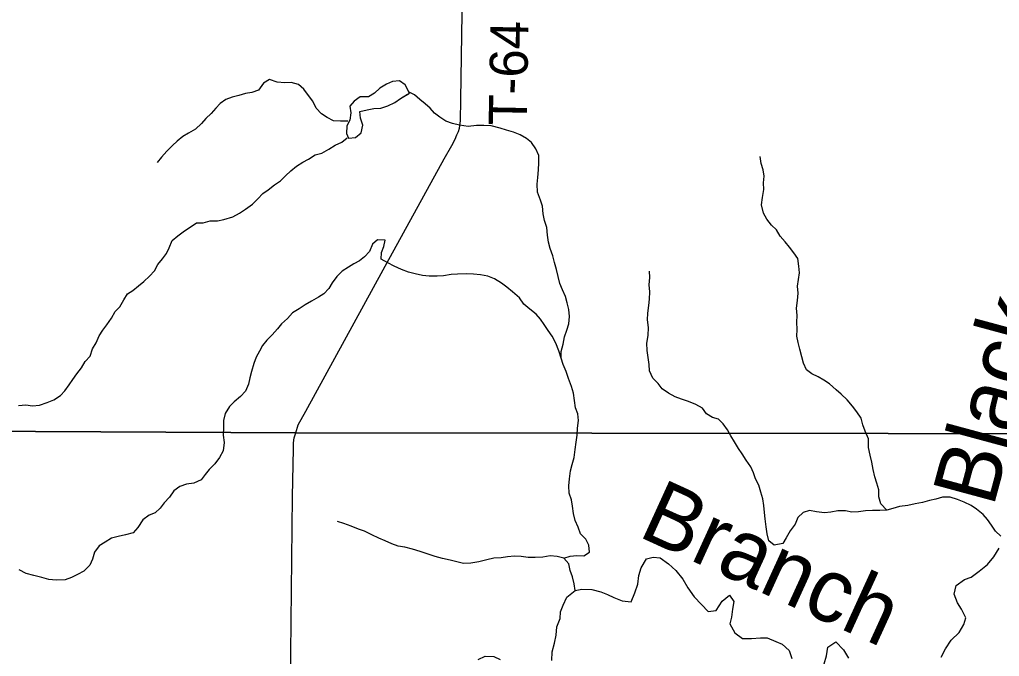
# Model space of a CAD drawing. Extents: x 1857828 to 2277390, y 930619 to 1324581.
# Drawn here: x 2037341 to 2045060, y 1164074 to 1169089 of the extents above; entities that cross this region are included whole.
import ezdxf

# ---------------------------------------------------------------- set-up
doc = ezdxf.new("R2010")
doc.units = 0
for name, color, linetype in [('GM_X_Major_River', 7, 'Continuous'), ('GM_X_Major_River_Text', 7, 'Continuous'), ('GM_X_Minor_Lake', 7, 'Continuous'), ('GM_X_Minor_River', 7, 'Continuous'), ('GM_X_Township', 7, 'Continuous'), ('GM_X_Township_Road', 7, 'Continuous'), ('GM_X_Township_Road_Text', 7, 'Continuous')]:
    doc.layers.add(name, color=color, linetype=linetype)

msp = doc.modelspace()

# ---------------------------------------------------------------- linework, layer by layer
at = {"layer": 'GM_X_Major_River'}
for points in [[(2044602.4, 1164068.6), (2044634.8, 1164132.7), (2044679.2, 1164202.7), (2044743.8, 1164262.7), (2044780.1, 1164326.8), (2044794.4, 1164378.9), (2044762.4, 1164445.2), (2044730.4, 1164495.4), (2044702.5, 1164563.7), (2044718.8, 1164631.9), (2044785.3, 1164679.8), (2044837.6, 1164697.7), (2044900.1, 1164745.6), (2044966.6, 1164797.5), (2045015, 1164859.5), (2045059.4, 1164925.6)], [(2041533.2, 1164043.1), (2041535.5, 1164111.3), (2041555.8, 1164177.4), (2041568, 1164241.6), (2041572.3, 1164307.8), (2041600.6, 1164371.8), (2041602.8, 1164424), (2041623.1, 1164478.1), (2041653.4, 1164540.2), (2041717.9, 1164594.1), (2041770.2, 1164604), (2041848.6, 1164601.7), (2041920.9, 1164583.4), (2041973.1, 1164561.1), (2042023.2, 1164536.9), (2042087.5, 1164512.6), (2042159.8, 1164504.3), (2042188.2, 1164574.4), (2042210.5, 1164642.6), (2042218.7, 1164710.7), (2042237, 1164770.8), (2042279.5, 1164842.9), (2042331.8, 1164854.8), (2042388, 1164850.6), (2042454.2, 1164804.2), (2042510.3, 1164751.8), (2042566.4, 1164681.4), (2042606.3, 1164615.1), (2042656.4, 1164544.7), (2042712.4, 1164482.3), (2042766.5, 1164428), (2042828.9, 1164435.8), (2042875.3, 1164509.9), (2042933.8, 1164557.8), (2042967.8, 1164507.5), (2042957.5, 1164447.4), (2042949.3, 1164383.2), (2042937.1, 1164331.1), (2042975, 1164258.8), (2043037.2, 1164214.4), (2043107.5, 1164216.2), (2043177.9, 1164219.9), (2043230.2, 1164221.8), (2043298.4, 1164191.5), (2043348.6, 1164171.2), (2043404.7, 1164120.9), (2043424.6, 1164056.6)], [(2043679.7, 1164015.6), (2043698, 1164079.8), (2043708.3, 1164147.9), (2043772.7, 1164189.8), (2043832.8, 1164125.4), (2043870.8, 1164059.1)], [(2040954.4, 1164051.1), (2041008.8, 1164075), (2041077.1, 1164074.8), (2041127.3, 1164050.5)]]:
    msp.add_lwpolyline(points, dxfattribs=at)
at = {"layer": 'GM_X_Minor_Lake'}
for points in [[(2040412.4, 1168510.4), (2040377.7, 1168575.2), (2040333.2, 1168606.9), (2040278.9, 1168602.3), (2040230.9, 1168581.7), (2040179, 1168549.1), (2040137.3, 1168510.5), (2040089.4, 1168479.9), (2040025, 1168481.2), (2039977.2, 1168446.6), (2039943.5, 1168408.1), (2039950.1, 1168356), (2039942.7, 1168297.8), (2039919.1, 1168251.4), (2039917.7, 1168191.2)], [(2040408.8, 1168517.3), (2040377.7, 1168575.2), (2040333.2, 1168606.9), (2040278.9, 1168602.3), (2040230.9, 1168581.7), (2040179, 1168549.1), (2040137.3, 1168510.5), (2040089.4, 1168479.9), (2040025, 1168481.2), (2039977.2, 1168446.6), (2039943.5, 1168408.1), (2039950.1, 1168356), (2039942.7, 1168297.8), (2039919.1, 1168251.4), (2039917.7, 1168191.2)], [(2039917.7, 1168191.2), (2039932.2, 1168155.2), (2039986.4, 1168159.8), (2040032.2, 1168198.4), (2040045.6, 1168256.7), (2040026.9, 1168312.7), (2040020.3, 1168364.8), (2040080.4, 1168379.5), (2040132.6, 1168388.1), (2040186.8, 1168392.6), (2040240.9, 1168409.2), (2040296.9, 1168435.9), (2040340.7, 1168468.5), (2040412.4, 1168510.4)], [(2039917.7, 1168191.2), (2039932.2, 1168155.2), (2039986.4, 1168159.8), (2040032.2, 1168198.4), (2040045.6, 1168256.7), (2040026.9, 1168312.7), (2040020.3, 1168364.8), (2040080.4, 1168379.5), (2040132.6, 1168388.1), (2040186.8, 1168392.6), (2040240.9, 1168409.2), (2040296.9, 1168435.9), (2040340.7, 1168468.5), (2040396.6, 1168501.2)]]:
    msp.add_lwpolyline(points, dxfattribs=at)
at = {"layer": 'GM_X_Minor_River'}
for points in [[(2039927.2, 1168290.3), (2039868.9, 1168288.5), (2039814.6, 1168290.7), (2039764.4, 1168317), (2039720.3, 1168347.2), (2039678.2, 1168391.6), (2039650.2, 1168445.8), (2039616.1, 1168492.1), (2039580.1, 1168540.4), (2039538, 1168578.7), (2039481.7, 1168595), (2039429.4, 1168591.2), (2039369.1, 1168597.4), (2039308.9, 1168617.7), (2039262.5, 1168587.8), (2039224.1, 1168533.8), (2039171.8, 1168515.9), (2039119.5, 1168506.1), (2039067.1, 1168490.2), (2039016.8, 1168478.4), (2038966.5, 1168460.5), (2038922.1, 1168428.6), (2038885.8, 1168390.6), (2038851.5, 1168350.6), (2038807.1, 1168310.6), (2038774.8, 1168270.6), (2038726.4, 1168226.6), (2038672, 1168194.7), (2038627.7, 1168168.8), (2038583.3, 1168132.9), (2038545, 1168096.9), (2038500.6, 1168052.9), (2038458.2, 1168004.9), (2038425.9, 1167964.9)], [(2041608.4, 1166423.8), (2041608.5, 1166475.9), (2041622.8, 1166534.1), (2041635.1, 1166590.2), (2041651.3, 1166642.3), (2041667.6, 1166694.4), (2041673.8, 1166750.6), (2041667.9, 1166806.8), (2041656, 1166859), (2041642.1, 1166909.2), (2041618.2, 1166961.5), (2041598.2, 1167011.7), (2041584.3, 1167065.9), (2041570.4, 1167120.2), (2041554.5, 1167176.4), (2041542.6, 1167228.6), (2041520.7, 1167286.9), (2041506.8, 1167337.1), (2041498.9, 1167391.3), (2041495.1, 1167451.5), (2041477.2, 1167505.8), (2041465.3, 1167560), (2041459.4, 1167620.2), (2041445.5, 1167668.4), (2041421.6, 1167730.7), (2041419.8, 1167792.9), (2041424, 1167845.1), (2041428.2, 1167905.3), (2041430.4, 1167961.5), (2041432.6, 1168017.6), (2041408.6, 1168071.9), (2041374.6, 1168120.2), (2041334.5, 1168152.4), (2041284.3, 1168182.7), (2041232.1, 1168203), (2041177.8, 1168217.3), (2041127.6, 1168233.5), (2041055.3, 1168251.8), (2040999, 1168254.1), (2040940.6, 1168256.3), (2040874.3, 1168246.5), (2040807.9, 1168258.8), (2040751.7, 1168271.1), (2040699.4, 1168289.3), (2040651.3, 1168321.6), (2040609.1, 1168351.9), (2040575.1, 1168392.1), (2040537, 1168426.4), (2040494.9, 1168458.7), (2040452.8, 1168497), (2040404.6, 1168519.2)], [(2037333.1, 1166049.4), (2037390.1, 1166054.6), (2037442.3, 1166048.4), (2037498.6, 1166052.2), (2037559, 1166074.1), (2037611.4, 1166095.9), (2037663.8, 1166127.8), (2037698.1, 1166165.8), (2037730.4, 1166211.8), (2037760.7, 1166253.9), (2037793.1, 1166299.9), (2037827.4, 1166347.9), (2037857.7, 1166395.9), (2037898.1, 1166437.9), (2037916.4, 1166496.1), (2037944.7, 1166544.1), (2037967, 1166598.2), (2037997.3, 1166642.2), (2038029.6, 1166686.2), (2038064, 1166738.3), (2038094.3, 1166790.3), (2038130.6, 1166826.3), (2038161, 1166882.4), (2038191.3, 1166928.4), (2038233.6, 1166956.3), (2038278, 1166992.3), (2038320.3, 1167026.2), (2038364.7, 1167068.2), (2038403, 1167110.2), (2038429.3, 1167160.3), (2038467.7, 1167206.3), (2038498, 1167246.3), (2038520.3, 1167292.3), (2038542.6, 1167348.4), (2038586.9, 1167386.4), (2038639.3, 1167426.3), (2038685.7, 1167454.2), (2038734.1, 1167488.2), (2038788.4, 1167488), (2038842.7, 1167503.8), (2038901, 1167505.6), (2038951.3, 1167515.4), (2039019.8, 1167535.2), (2039074.2, 1167565.1), (2039120.5, 1167595.1), (2039174.9, 1167635), (2039217.3, 1167676.9), (2039257.7, 1167718.9), (2039300, 1167748.9), (2039348.4, 1167788.8), (2039396.8, 1167820.7), (2039435.1, 1167858.7), (2039477.5, 1167898.7), (2039523.8, 1167934.6), (2039572.2, 1167966.6), (2039616.5, 1167990.5), (2039670.9, 1168024.4), (2039721.2, 1168036.2), (2039777.7, 1168068.1), (2039826, 1168100), (2039878.4, 1168123.9), (2039920.7, 1168157.9)], [(2044172.5, 1165226.2), (2044126.4, 1165274.5), (2044110.5, 1165330.8), (2044110.7, 1165384.9), (2044094.8, 1165439.2), (2044078.9, 1165487.4), (2044065, 1165545.6), (2044055.1, 1165603.8), (2044041.2, 1165658.1), (2044029.4, 1165718.3), (2044027.6, 1165788.5), (2044003.6, 1165848.8), (2043983.7, 1165899.1), (2043969.8, 1165949.3), (2043935.8, 1165999.6), (2043901.7, 1166043.8), (2043861.7, 1166094.1), (2043813.5, 1166140.5), (2043773.4, 1166174.7), (2043721.3, 1166221.1), (2043677.1, 1166249.3), (2043633, 1166275.6), (2043582.8, 1166299.9), (2043540.7, 1166332.1), (2043516.7, 1166384.4), (2043502.8, 1166434.6), (2043488.9, 1166492.8), (2043475, 1166547.1), (2043463.1, 1166597.3), (2043467.3, 1166649.4), (2043465.5, 1166705.6), (2043465.7, 1166759.8), (2043461.8, 1166816), (2043470, 1166876.1), (2043474.3, 1166934.3), (2043470.4, 1166990.5), (2043476.6, 1167042.7), (2043484.8, 1167094.8), (2043481, 1167147), (2043471.1, 1167207.2), (2043441.1, 1167251.5), (2043407.1, 1167297.8), (2043373, 1167338), (2043332.9, 1167384.3), (2043302.9, 1167432.6), (2043264.9, 1167470.9), (2043226.8, 1167517.2), (2043202.8, 1167565.4), (2043186.9, 1167629.7), (2043193.2, 1167687.9), (2043205.4, 1167750), (2043201.6, 1167804.2), (2043207.8, 1167856.4), (2043197.9, 1167906.6), (2043182, 1167956.8), (2043174.1, 1168011)], [(2041629.4, 1164846.6), (2041677.7, 1164862.5), (2041732, 1164868.3), (2041786.3, 1164866.1), (2041830.6, 1164894), (2041826.8, 1164950.2), (2041800.8, 1164998.5), (2041758.7, 1165040.8), (2041742.8, 1165091), (2041716.8, 1165143.3), (2041704.9, 1165199.5), (2041697.1, 1165257.7), (2041689.2, 1165307.9), (2041671.3, 1165360.1), (2041667.4, 1165418.3), (2041673.7, 1165472.5), (2041681.9, 1165534.6), (2041694.1, 1165586.7), (2041710.4, 1165640.9), (2041718.6, 1165703), (2041726.9, 1165761.2), (2041733.1, 1165815.3), (2041737.3, 1165871.5), (2041743.5, 1165931.7), (2041739.7, 1165983.8), (2041721.7, 1166032.1), (2041711.9, 1166088.3), (2041704, 1166148.5), (2041690.1, 1166198.7), (2041664.2, 1166263), (2041646.2, 1166317.3), (2041624.3, 1166373.5), (2041608.4, 1166423.8), (2041588.4, 1166480), (2041564.5, 1166540.3), (2041536.5, 1166596.6), (2041504.5, 1166640.9), (2041474.5, 1166687.1), (2041444.5, 1166729.4), (2041410.4, 1166769.6), (2041360.3, 1166810), (2041314.1, 1166848.3), (2041280.1, 1166898.6), (2041224, 1166944.9), (2041179.8, 1166981.2), (2041137.7, 1167013.5), (2041081.5, 1167047.8), (2041029.3, 1167068.1), (2040971, 1167080.3), (2040916.7, 1167084.5), (2040858.4, 1167086.8), (2040792, 1167085), (2040741.8, 1167081.2), (2040681.4, 1167071.4), (2040631.1, 1167067.6), (2040566.8, 1167069.8), (2040514.5, 1167074), (2040458.2, 1167086.3), (2040404, 1167100.5), (2040349.7, 1167120.8), (2040291.5, 1167147.1), (2040241.3, 1167173.4), (2040189.1, 1167201.7), (2040193.3, 1167253.8), (2040211.6, 1167301.9), (2040219.8, 1167352.1), (2040161.5, 1167354.3), (2040121.1, 1167320.3), (2040096.8, 1167262.2), (2040058.5, 1167222.2), (2040018.1, 1167190.3), (2039973.8, 1167166.4), (2039931.5, 1167138.5), (2039881.1, 1167108.6), (2039840.8, 1167066.6), (2039804.4, 1167016.6), (2039778.1, 1166970.5), (2039737.8, 1166930.5), (2039695.4, 1166902.6), (2039641, 1166870.7), (2039590.7, 1166842.8), (2039542.3, 1166810.9), (2039489.9, 1166779), (2039451.6, 1166735), (2039403.2, 1166693), (2039372.9, 1166653), (2039330.5, 1166607), (2039288.1, 1166565.1), (2039255.8, 1166523), (2039231.5, 1166479), (2039205.2, 1166430.9), (2039187, 1166380.8), (2039168.7, 1166318.7), (2039154.4, 1166268.6), (2039144.2, 1166218.5), (2039119.9, 1166162.4), (2039081.5, 1166120.4), (2039031.1, 1166078.5), (2038994.8, 1166042.5), (2038960.4, 1165988.4), (2038946.2, 1165932.3)], [(2045070.8, 1165022.1), (2045028.7, 1165060.4), (2044996.7, 1165106.7), (2044966.7, 1165152.9), (2044932.6, 1165191.2), (2044880.4, 1165233.5), (2044838.3, 1165261.8), (2044782.1, 1165288.1), (2044729.9, 1165310.3), (2044671.6, 1165328.6), (2044611.3, 1165328.8), (2044558.9, 1165313), (2044508.6, 1165303.2), (2044454.3, 1165287.3), (2044395.9, 1165275.5), (2044337.6, 1165263.7), (2044273.2, 1165253.9), (2044220.9, 1165240.1), (2044172.5, 1165226.2), (2044118.2, 1165222.4), (2044059.9, 1165222.6), (2044005.6, 1165220.8), (2043951.3, 1165213), (2043897, 1165211.2), (2043846.7, 1165219.4), (2043786.4, 1165221.6), (2043732.1, 1165209.8), (2043681.8, 1165206), (2043619.5, 1165212.2), (2043565.2, 1165222.5), (2043514.9, 1165206.6), (2043472.5, 1165168.7), (2043450.2, 1165114.6), (2043411.8, 1165062.6), (2043381.5, 1165008.5), (2043355.2, 1164964.5), (2043286.8, 1164950.7), (2043242.7, 1164984.9), (2043230.8, 1165039.2), (2043222.9, 1165095.4), (2043215.1, 1165157.6), (2043209.2, 1165207.8), (2043203.3, 1165262), (2043197.5, 1165314.2), (2043179.6, 1165366.4), (2043165.7, 1165422.6), (2043139.7, 1165472.9), (2043121.7, 1165521.1), (2043101.8, 1165567.3), (2043065.8, 1165619.6), (2043033.7, 1165669.9), (2043005.7, 1165712.2), (2042973.7, 1165764.4), (2042943.7, 1165810.7), (2042917.7, 1165859), (2042883.7, 1165905.2), (2042847.6, 1165941.5), (2042799.4, 1165955.7), (2042753.2, 1165984), (2042721.2, 1166030.3), (2042669, 1166058.6), (2042610.8, 1166080.8), (2042554.5, 1166099.1), (2042506.3, 1166117.4), (2042452.1, 1166147.7), (2042404, 1166182), (2042371.9, 1166222.2), (2042329.8, 1166266.5), (2042303.9, 1166322.8), (2042302, 1166372.9), (2042292.2, 1166429.2), (2042286.3, 1166483.4), (2042282.5, 1166541.6), (2042292.7, 1166601.7), (2042296.9, 1166663.9), (2042289.1, 1166724.1), (2042289.3, 1166778.3), (2042297.5, 1166838.5), (2042303.7, 1166888.6), (2042305.9, 1166944.8), (2042302, 1167001), (2042306.3, 1167057.2), (2042302.4, 1167107.3)], [(2038946.2, 1165932.3), (2038948, 1165876.1), (2038945.8, 1165815.9), (2038953.7, 1165757.7), (2038945.4, 1165693.6), (2038917.1, 1165641.5), (2038878.7, 1165589.5), (2038834.3, 1165545.5), (2038804, 1165505.5), (2038771.7, 1165465.5), (2038713.3, 1165437.6), (2038655, 1165429.8), (2038604.6, 1165411.9), (2038556.3, 1165378), (2038521.9, 1165328), (2038479.5, 1165284), (2038449.2, 1165242), (2038408.9, 1165206.1), (2038360.6, 1165186.2), (2038312.2, 1165150.2), (2038273.8, 1165088.2), (2038235.4, 1165046.2), (2038175, 1165030.4), (2038116.7, 1165018.6), (2038064.4, 1165006.7), (2038014, 1164974.8), (2037967.6, 1164944.9), (2037931.3, 1164894.9), (2037915, 1164838.8), (2037894.7, 1164792.7), (2037846.3, 1164746.7), (2037795.9, 1164718.8), (2037749.6, 1164694.9), (2037699.3, 1164677.1), (2037628.9, 1164675.3), (2037570.6, 1164679.6), (2037516.3, 1164695.8), (2037452, 1164710.1), (2037393.8, 1164726.4), (2037336.5, 1164755.1)], [(2041717.9, 1164594.1), (2041709.2, 1164645.7), (2041697.3, 1164699.9), (2041677.3, 1164750.2), (2041667.4, 1164804.4), (2041629.4, 1164846.6), (2041575.1, 1164860.9), (2041520.8, 1164867.1), (2041464.5, 1164855.3), (2041402.2, 1164853.5), (2041347.9, 1164853.7), (2041293.6, 1164860), (2041239.3, 1164864.2), (2041185, 1164858.4), (2041134.7, 1164850.6), (2041076.3, 1164846.8), (2041022, 1164834.9), (2040959.6, 1164819.1), (2040895.2, 1164807.3), (2040836.9, 1164805.5), (2040784.6, 1164817.8), (2040734.4, 1164832), (2040672.1, 1164844.3), (2040615.9, 1164860.6), (2040559.6, 1164878.8), (2040497.3, 1164899.1), (2040435.1, 1164919.4), (2040376.8, 1164933.7), (2040324.5, 1164941.9), (2040272.3, 1164960.2), (2040222.1, 1164984.4), (2040169.9, 1165004.7), (2040115.7, 1165031), (2040059.5, 1165059.3), (2040011.3, 1165077.5), (2039953, 1165099.8), (2039894.8, 1165122.1), (2039846.5, 1165136.3)]]:
    msp.add_lwpolyline(points, dxfattribs=at)
at = {"layer": 'GM_X_Township'}
msp.add_lwpolyline([(2032205.6, 1165869.8), (2032242.9, 1167507.3), (2032280.7, 1179370.6), (2032308.8, 1188668.3), (2032348.2, 1192998.4), (2035008.9, 1192996), (2046210.9, 1193045.7), (2052904.5, 1193058.9), (2052995.6, 1193078.3), (2056703.2, 1193080.4), (2060042.5, 1193100.2), (2060012.3, 1189566.5), (2060010.5, 1189354.8), (2059891.2, 1179592.7), (2059723, 1165821.7), (2056292.9, 1165820.7), (2053083.2, 1165828.5), (2051079.7, 1165829.8), (2046516.3, 1165826.4), (2039516.1, 1165835.1), (2032339.2, 1165871.5)], close=True, dxfattribs=at)
msp.add_lwpolyline([(2032186.7, 1160189.2), (2032190.8, 1160393.7), (2032191.3, 1160469), (2032201.9, 1162260.7), (2032205.6, 1165869.8), (2032339.2, 1165871.5), (2039516.1, 1165835.1), (2046516.3, 1165826.4), (2051079.7, 1165829.8), (2053083.2, 1165828.5), (2056292.9, 1165820.7), (2059723, 1165821.7), (2059672.5, 1162156.1), (2059668.2, 1161839.2), (2059567.5, 1154416.5)], dxfattribs=at)
at = {"layer": 'GM_X_Township_Road'}
for points in [[(2039516.1, 1165835.2), (2039535.5, 1165898.3), (2039597.3, 1166006.8), (2040204.9, 1167119.6), (2040685.1, 1167991.5), (2040746.9, 1168098), (2040772.8, 1168146.3), (2040786.7, 1168180.4), (2040798.7, 1168208.5), (2040806.6, 1168234.6), (2040814.4, 1168292.8), (2040817.8, 1168461.2), (2040834, 1169478)], [(2039457.2, 1162124.6), (2039491.5, 1165334.7), (2039498.1, 1165709.6), (2039499.9, 1165755.8), (2039503.8, 1165795.9), (2039516.1, 1165835.1), (2039516.1, 1165835.2)]]:
    msp.add_lwpolyline(points, dxfattribs=at)

# ---------------------------------------------------------------- texts
at = {"layer": 'GM_X_Major_River_Text'}
for s, rotation, p in [('Black', 74.90386, (2045011.5, 1165242.4)), ('Branch', 335.44849, (2042202.3, 1165024.8))]:
    msp.add_text(s, height=500.21, rotation=rotation, dxfattribs=at).set_placement(p)
at = {"layer": 'GM_X_Township_Road_Text'}
msp.add_text('T-64', height=300, rotation=88.939, dxfattribs=at).set_placement((2041335.7, 1168251.6))

doc.saveas('drawing.dxf')
